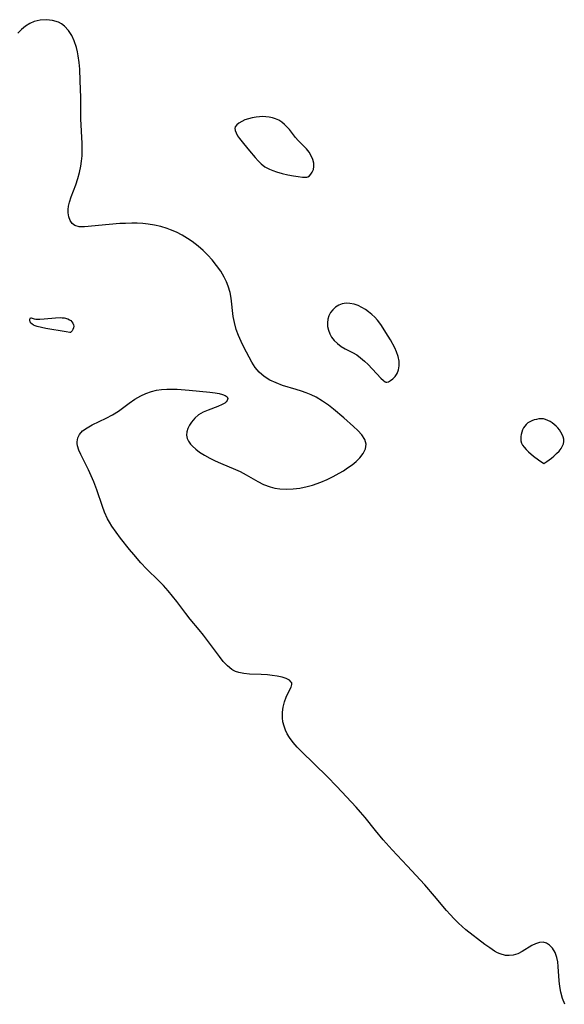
# Model space of a CAD drawing. Header units: metres. Extents: x 1073367 to 1082519, y 1569854 to 1574957.
# Tile 457 of 656: x 1077666 to 1077804, y 1572971 to 1573221. Entities that reach past the tile are written whole.
import ezdxf

# ---------------------------------------------------------------- set-up
doc = ezdxf.new("R2010")
doc.units = ezdxf.units.M
doc.layers.add('CGG_CurvaNivelLidar_v1', color=253, linetype='Continuous', lineweight=30)

msp = doc.modelspace()

# ---------------------------------------------------------------- linework, layer by layer
at = {"layer": 'CGG_CurvaNivelLidar_v1'}
for p, q in [((1077669.4321, 1573220.1064, 70), (1077668.3014, 1573219.5957, 70)), ((1077670.9565, 1573220.4775, 70), (1077669.4321, 1573220.1064, 70)), ((1077672.5289, 1573220.5646, 70), (1077670.9565, 1573220.4775, 70)), ((1077674.0801, 1573220.3809, 70), (1077672.5289, 1573220.5646, 70)), ((1077675.5488, 1573219.9137, 70), (1077674.0801, 1573220.3809, 70)), ((1077666.2257, 1573218.1, 70), (1077665.2976, 1573217.1746, 70)), ((1077667.2302, 1573218.9158, 70), (1077666.2257, 1573218.1, 70)), ((1077668.3014, 1573219.5957, 70), (1077667.2302, 1573218.9158, 70)), ((1077676.3737, 1573219.4778, 70), (1077675.5488, 1573219.9137, 70)), ((1077677.1282, 1573218.9238, 70), (1077676.3737, 1573219.4778, 70)), ((1077678.1163, 1573217.8668, 70), (1077677.1282, 1573218.9238, 70)), ((1077678.9336, 1573216.599, 70), (1077678.1163, 1573217.8668, 70)), ((1077679.598, 1573215.1729, 70), (1077678.9336, 1573216.599, 70)), ((1077680.1494, 1573213.4994, 70), (1077679.598, 1573215.1729, 70)), ((1077680.3929, 1573212.4503, 70), (1077680.1494, 1573213.4994, 70)), ((1077680.5846, 1573211.3706, 70), (1077680.3929, 1573212.4503, 70)), ((1077680.8012, 1573209.7152, 70), (1077680.5846, 1573211.3706, 70)), ((1077680.9536, 1573208.0241, 70), (1077680.8012, 1573209.7152, 70)), ((1077681.1084, 1573205.0816, 70), (1077680.9536, 1573208.0241, 70)), ((1077681.2187, 1573200.8819, 70), (1077681.1084, 1573205.0816, 70)), ((1077681.2098, 1573197.2448, 70), (1077681.2187, 1573200.8819, 70)), ((1077681.2458, 1573195.4622, 70), (1077681.2098, 1573197.2448, 70)), ((1077681.5698, 1573189.1936, 70), (1077681.2458, 1573195.4622, 70)), ((1077723.7155, 1573195.4627, 70), (1077722.8148, 1573195.1549, 70)), ((1077724.6723, 1573195.7125, 70), (1077723.7155, 1573195.4627, 70)), ((1077725.667, 1573195.8914, 70), (1077724.6723, 1573195.7125, 70)), ((1077726.4816, 1573195.9734, 70), (1077725.667, 1573195.8914, 70)), ((1077727.3022, 1573195.9997, 70), (1077726.4816, 1573195.9734, 70)), ((1077728.1203, 1573195.9692, 70), (1077727.3022, 1573195.9997, 70)), ((1077728.9524, 1573195.874, 70), (1077728.1203, 1573195.9692, 70)), ((1077729.7635, 1573195.7069, 70), (1077728.9524, 1573195.874, 70)), ((1077730.5431, 1573195.4568, 70), (1077729.7635, 1573195.7069, 70)), ((1077731.3666, 1573195.0681, 70), (1077730.5431, 1573195.4568, 70)), ((1077720.2962, 1573193.2356, 70), (1077720.2697, 1573193.0955, 70)), ((1077720.2697, 1573193.0955, 70), (1077720.3135, 1573192.5033, 70)), ((1077720.3623, 1573193.4266, 70), (1077720.2962, 1573193.2356, 70)), ((1077720.7222, 1573193.9365, 70), (1077720.3623, 1573193.4266, 70)), ((1077721.2831, 1573194.3912, 70), (1077720.7222, 1573193.9365, 70)), ((1077721.9939, 1573194.7968, 70), (1077721.2831, 1573194.3912, 70)), ((1077722.8148, 1573195.1549, 70), (1077721.9939, 1573194.7968, 70)), ((1077732.1368, 1573194.5794, 70), (1077731.3666, 1573195.0681, 70)), ((1077732.8515, 1573194.0078, 70), (1077732.1368, 1573194.5794, 70)), ((1077733.5057, 1573193.3658, 70), (1077732.8515, 1573194.0078, 70)), ((1077734.0571, 1573192.7176, 70), (1077733.5057, 1573193.3658, 70)), ((1077735.6286, 1573190.6775, 70), (1077734.0571, 1573192.7176, 70)), ((1077720.3135, 1573192.5033, 70), (1077720.5511, 1573191.8617, 70)), ((1077720.5511, 1573191.8617, 70), (1077720.9339, 1573191.1815, 70)), ((1077720.9339, 1573191.1815, 70), (1077721.4229, 1573190.4704, 70)), ((1077721.4229, 1573190.4704, 70), (1077722.4153, 1573189.2005, 70)), ((1077736.2761, 1573189.9631, 70), (1077735.6286, 1573190.6775, 70)), ((1077681.6093, 1573187.4068, 70), (1077681.5698, 1573189.1936, 70)), ((1077722.4153, 1573189.2005, 70), (1077723.9519, 1573187.3315, 70)), ((1077737.6777, 1573188.5999, 70), (1077736.2761, 1573189.9631, 70)), ((1077738.388, 1573187.8381, 70), (1077737.6777, 1573188.5999, 70)), ((1077739.0488, 1573186.9885, 70), (1077738.388, 1573187.8381, 70)), ((1077681.4407, 1573184.7393, 70), (1077681.5616, 1573186.0728, 70)), ((1077681.5616, 1573186.0728, 70), (1077681.6093, 1573187.4068, 70)), ((1077723.9519, 1573187.3315, 70), (1077725.4157, 1573185.616, 70)), ((1077725.4157, 1573185.616, 70), (1077726.1725, 1573184.7926, 70)), ((1077739.6074, 1573186.0753, 70), (1077739.0488, 1573186.9885, 70)), ((1077740.016, 1573185.1231, 70), (1077739.6074, 1573186.0753, 70)), ((1077680.9244, 1573181.8678, 70), (1077681.2471, 1573183.4135, 70)), ((1077681.2471, 1573183.4135, 70), (1077681.4407, 1573184.7393, 70)), ((1077726.1725, 1573184.7926, 70), (1077726.9536, 1573184.0183, 70)), ((1077726.9536, 1573184.0183, 70), (1077727.8452, 1573183.3149, 70)), ((1077727.8452, 1573183.3149, 70), (1077729.0023, 1573182.6764, 70)), ((1077740.2257, 1573184.2389, 70), (1077740.016, 1573185.1231, 70)), ((1077740.1324, 1573182.5969, 70), (1077740.2647, 1573183.3841, 70)), ((1077740.2647, 1573183.3841, 70), (1077740.2257, 1573184.2389, 70)), ((1077679.9549, 1573178.7395, 70), (1077680.5068, 1573180.355, 70)), ((1077680.5068, 1573180.355, 70), (1077680.9244, 1573181.8678, 70)), ((1077729.0023, 1573182.6764, 70), (1077729.8566, 1573182.3202, 70)), ((1077729.8566, 1573182.3202, 70), (1077730.7657, 1573182.0054, 70)), ((1077730.7657, 1573182.0054, 70), (1077732.2234, 1573181.5892, 70)), ((1077732.2234, 1573181.5892, 70), (1077733.6855, 1573181.2521, 70)), ((1077733.6855, 1573181.2521, 70), (1077735.0781, 1573180.9927, 70)), ((1077735.0781, 1573180.9927, 70), (1077736.328, 1573180.8096, 70)), ((1077736.328, 1573180.8096, 70), (1077737.3616, 1573180.7001, 70)), ((1077737.3616, 1573180.7001, 70), (1077738.5, 1573180.6594, 70)), ((1077738.5, 1573180.6594, 70), (1077738.7514, 1573180.7146, 70)), ((1077738.7514, 1573180.7146, 70), (1077739.1377, 1573180.9951, 70)), ((1077739.1377, 1573180.9951, 70), (1077739.5134, 1573181.4015, 70)), ((1077739.5134, 1573181.4015, 70), (1077739.8651, 1573181.9421, 70)), ((1077739.8651, 1573181.9421, 70), (1077740.1324, 1573182.5969, 70)), ((1077678.8002, 1573175.6623, 70), (1077679.9549, 1573178.7395, 70)), ((1077678.3804, 1573174.3463, 70), (1077678.8002, 1573175.6623, 70)), ((1077678.042, 1573172.4579, 70), (1077678.1496, 1573173.3184, 70)), ((1077678.1496, 1573173.3184, 70), (1077678.3804, 1573174.3463, 70)), ((1077678.0303, 1573171.6348, 70), (1077678.042, 1573172.4579, 70)), ((1077678.1868, 1573170.5771, 70), (1077678.0303, 1573171.6348, 70)), ((1077678.5319, 1573169.6518, 70), (1077678.1868, 1573170.5771, 70)), ((1077679.0538, 1573168.9025, 70), (1077678.5319, 1573169.6518, 70)), ((1077679.7505, 1573168.3815, 70), (1077679.0538, 1573168.9025, 70)), ((1077680.8414, 1573168.098, 70), (1077679.7505, 1573168.3815, 70)), ((1077682.1498, 1573168.0932, 70), (1077680.8414, 1573168.098, 70)), ((1077688.4165, 1573168.7011, 70), (1077682.1498, 1573168.0932, 70)), ((1077691.1482, 1573168.8989, 70), (1077688.4165, 1573168.7011, 70)), ((1077692.5395, 1573168.9613, 70), (1077691.1482, 1573168.8989, 70)), ((1077694.1359, 1573168.9911, 70), (1077692.5395, 1573168.9613, 70)), ((1077695.5226, 1573168.9733, 70), (1077694.1359, 1573168.9911, 70)), ((1077696.9056, 1573168.9043, 70), (1077695.5226, 1573168.9733, 70)), ((1077698.2801, 1573168.7716, 70), (1077696.9056, 1573168.9043, 70)), ((1077699.9141, 1573168.512, 70), (1077698.2801, 1573168.7716, 70)), ((1077701.5212, 1573168.1427, 70), (1077699.9141, 1573168.512, 70)), ((1077703.0931, 1573167.6614, 70), (1077701.5212, 1573168.1427, 70)), ((1077703.9612, 1573167.3388, 70), (1077703.0931, 1573167.6614, 70)), ((1077705.4349, 1573166.7015, 70), (1077703.9612, 1573167.3388, 70)), ((1077706.8662, 1573165.9743, 70), (1077705.4349, 1573166.7015, 70)), ((1077708.2493, 1573165.1613, 70), (1077706.8662, 1573165.9743, 70)), ((1077709.4311, 1573164.3676, 70), (1077708.2493, 1573165.1613, 70)), ((1077710.9326, 1573163.2094, 70), (1077709.4311, 1573164.3676, 70)), ((1077712.1853, 1573162.0985, 70), (1077710.9326, 1573163.2094, 70)), ((1077713.3702, 1573160.9214, 70), (1077712.1853, 1573162.0985, 70)), ((1077714.488, 1573159.691, 70), (1077713.3702, 1573160.9214, 70)), ((1077715.6258, 1573158.2962, 70), (1077714.488, 1573159.691, 70)), ((1077716.6615, 1573156.8502, 70), (1077715.6258, 1573158.2962, 70)), ((1077717.5697, 1573155.3503, 70), (1077716.6615, 1573156.8502, 70)), ((1077718.1676, 1573154.1402, 70), (1077717.5697, 1573155.3503, 70)), ((1077718.5937, 1573153.058, 70), (1077718.1676, 1573154.1402, 70)), ((1077719.0289, 1573151.487, 70), (1077718.5937, 1573153.058, 70)), ((1077719.298, 1573149.9729, 70), (1077719.0289, 1573151.487, 70)), ((1077719.8517, 1573145.3472, 70), (1077719.298, 1573149.9729, 70)), ((1077746.557, 1573148.2003, 70), (1077745.7405, 1573147.7134, 70)), ((1077747.4526, 1573148.5381, 70), (1077746.557, 1573148.2003, 70)), ((1077748.4023, 1573148.7055, 70), (1077747.4526, 1573148.5381, 70)), ((1077749.409, 1573148.6808, 70), (1077748.4023, 1573148.7055, 70)), ((1077750.4299, 1573148.4848, 70), (1077749.409, 1573148.6808, 70)), ((1077751.4458, 1573148.1468, 70), (1077750.4299, 1573148.4848, 70)), ((1077752.4377, 1573147.6842, 70), (1077751.4458, 1573148.1468, 70)), ((1077720.1326, 1573143.8225, 70), (1077719.8517, 1573145.3472, 70)), ((1077744.0914, 1573145.5606, 70), (1077743.8203, 1573144.6892, 70)), ((1077744.4976, 1573146.3695, 70), (1077744.0914, 1573145.5606, 70)), ((1077745.0353, 1573147.0869, 70), (1077744.4976, 1573146.3695, 70)), ((1077745.7405, 1573147.7134, 70), (1077745.0353, 1573147.0869, 70)), ((1077753.3057, 1573147.1646, 70), (1077752.4377, 1573147.6842, 70)), ((1077754.1357, 1573146.5695, 70), (1077753.3057, 1573147.1646, 70)), ((1077754.9241, 1573145.9158, 70), (1077754.1357, 1573146.5695, 70)), ((1077755.6647, 1573145.2153, 70), (1077754.9241, 1573145.9158, 70)), ((1077668.3562, 1573144.6518, 70), (1077668.4164, 1573144.8797, 70)), ((1077668.3594, 1573144.3612, 70), (1077668.3562, 1573144.6518, 70)), ((1077668.4383, 1573144.0416, 70), (1077668.3594, 1573144.3612, 70)), ((1077668.4164, 1573144.8797, 70), (1077668.5343, 1573145.0074, 70)), ((1077668.6587, 1573143.6638, 70), (1077668.4383, 1573144.0416, 70)), ((1077668.5343, 1573145.0074, 70), (1077668.6919, 1573145.0136, 70)), ((1077668.8321, 1573143.4859, 70), (1077668.6587, 1573143.6638, 70)), ((1077668.6919, 1573145.0136, 70), (1077669.4559, 1573144.7448, 70)), ((1077669.2316, 1573143.2107, 70), (1077668.8321, 1573143.4859, 70)), ((1077669.6698, 1573143.0036, 70), (1077669.2316, 1573143.2107, 70)), ((1077669.4559, 1573144.7448, 70), (1077669.8629, 1573144.6787, 70)), ((1077670.1598, 1573142.8277, 70), (1077669.6698, 1573143.0036, 70)), ((1077669.8629, 1573144.6787, 70), (1077670.8331, 1573144.6611, 70)), ((1077671.2412, 1573142.5412, 70), (1077670.1598, 1573142.8277, 70)), ((1077670.8331, 1573144.6611, 70), (1077671.9241, 1573144.7399, 70)), ((1077671.9241, 1573144.7399, 70), (1077674.8277, 1573145.0487, 70)), ((1077674.8277, 1573145.0487, 70), (1077675.9877, 1573145.0943, 70)), ((1077675.9877, 1573145.0943, 70), (1077676.5555, 1573145.0641, 70)), ((1077676.5555, 1573145.0641, 70), (1077677.0258, 1573144.9984, 70)), ((1077677.0258, 1573144.9984, 70), (1077677.9262, 1573144.7616, 70)), ((1077677.9262, 1573144.7616, 70), (1077678.3482, 1573144.5599, 70)), ((1077678.3482, 1573144.5599, 70), (1077678.6977, 1573144.3178, 70)), ((1077678.6977, 1573144.3178, 70), (1077678.9968, 1573144.028, 70)), ((1077678.9968, 1573144.028, 70), (1077679.2441, 1573143.6743, 70)), ((1077679.2441, 1573143.6743, 70), (1077679.3989, 1573143.2899, 70)), ((1077679.4481, 1573142.8895, 70), (1077679.3872, 1573142.48, 70)), ((1077679.3989, 1573143.2899, 70), (1077679.4481, 1573142.8895, 70)), ((1077720.6254, 1573142.0641, 70), (1077720.1326, 1573143.8225, 70)), ((1077743.8203, 1573144.6892, 70), (1077743.6977, 1573143.7798, 70)), ((1077743.6977, 1573143.7798, 70), (1077743.7393, 1573142.8421, 70)), ((1077743.7393, 1573142.8421, 70), (1077743.9339, 1573141.9099, 70)), ((1077756.3485, 1573144.4763, 70), (1077755.6647, 1573145.2153, 70)), ((1077756.963, 1573143.7035, 70), (1077756.3485, 1573144.4763, 70)), ((1077757.3587, 1573143.1297, 70), (1077756.963, 1573143.7035, 70)), ((1077758.5254, 1573141.3555, 70), (1077757.3587, 1573143.1297, 70)), ((1077672.4023, 1573142.3085, 70), (1077671.2412, 1573142.5412, 70)), ((1077677.5346, 1573141.4632, 70), (1077672.4023, 1573142.3085, 70)), ((1077678.5, 1573141.2759, 70), (1077677.5346, 1573141.4632, 70)), ((1077678.6164, 1573141.3192, 70), (1077678.5, 1573141.2759, 70)), ((1077678.813, 1573141.4894, 70), (1077678.6164, 1573141.3192, 70)), ((1077679.0426, 1573141.7646, 70), (1077678.813, 1573141.4894, 70)), ((1077679.2408, 1573142.0967, 70), (1077679.0426, 1573141.7646, 70)), ((1077679.3872, 1573142.48, 70), (1077679.2408, 1573142.0967, 70)), ((1077721.1853, 1573140.537, 70), (1077720.6254, 1573142.0641, 70)), ((1077721.8266, 1573139.0374, 70), (1077721.1853, 1573140.537, 70)), ((1077743.9339, 1573141.9099, 70), (1077744.2677, 1573141.0055, 70)), ((1077744.2677, 1573141.0055, 70), (1077744.7377, 1573140.1529, 70)), ((1077759.1026, 1573140.4204, 70), (1077758.5254, 1573141.3555, 70)), ((1077759.6625, 1573139.4528, 70), (1077759.1026, 1573140.4204, 70)), ((1077722.5219, 1573137.565, 70), (1077721.8266, 1573139.0374, 70)), ((1077744.7377, 1573140.1529, 70), (1077745.431, 1573139.2752, 70)), ((1077745.431, 1573139.2752, 70), (1077746.2589, 1573138.4892, 70)), ((1077746.2589, 1573138.4892, 70), (1077747.1842, 1573137.7912, 70)), ((1077747.1842, 1573137.7912, 70), (1077748.1778, 1573137.1839, 70)), ((1077760.7346, 1573137.4708, 70), (1077759.6625, 1573139.4528, 70)), ((1077723.835, 1573135.0346, 70), (1077722.5219, 1573137.565, 70)), ((1077748.1778, 1573137.1839, 70), (1077750.059, 1573136.2353, 70)), ((1077750.059, 1573136.2353, 70), (1077751.102, 1573135.6159, 70)), ((1077751.102, 1573135.6159, 70), (1077752.0798, 1573134.9003, 70)), ((1077761.218, 1573136.4111, 70), (1077760.7346, 1573137.4708, 70)), ((1077761.6146, 1573135.2474, 70), (1077761.218, 1573136.4111, 70)), ((1077724.5239, 1573133.8331, 70), (1077723.835, 1573135.0346, 70)), ((1077725.4099, 1573132.4578, 70), (1077724.5239, 1573133.8331, 70)), ((1077752.0798, 1573134.9003, 70), (1077753.0464, 1573134.0749, 70)), ((1077753.0464, 1573134.0749, 70), (1077753.9813, 1573133.1827, 70)), ((1077753.9813, 1573133.1827, 70), (1077757.2423, 1573129.7235, 70)), ((1077761.8542, 1573134.0468, 70), (1077761.6146, 1573135.2474, 70)), ((1077761.6881, 1573131.8617, 70), (1077761.8753, 1573132.8525, 70)), ((1077761.8753, 1573132.8525, 70), (1077761.8542, 1573134.0468, 70)), ((1077726.4239, 1573131.2321, 70), (1077725.4099, 1573132.4578, 70)), ((1077727.6875, 1573130.1659, 70), (1077726.4239, 1573131.2321, 70)), ((1077760.852, 1573130.1715, 70), (1077761.3344, 1573130.9541, 70)), ((1077761.3344, 1573130.9541, 70), (1077761.6881, 1573131.8617, 70)), ((1077729.1305, 1573129.2722, 70), (1077727.6875, 1573130.1659, 70)), ((1077730.6744, 1573128.5212, 70), (1077729.1305, 1573129.2722, 70)), ((1077732.3093, 1573127.8933, 70), (1077730.6744, 1573128.5212, 70)), ((1077735.8217, 1573126.8512, 70), (1077732.3093, 1573127.8933, 70)), ((1077757.2423, 1573129.7235, 70), (1077757.8715, 1573129.1634, 70)), ((1077757.8715, 1573129.1634, 70), (1077758.3132, 1573128.8372, 70)), ((1077758.3132, 1573128.8372, 70), (1077758.5, 1573128.7686, 70)), ((1077758.5, 1573128.7686, 70), (1077758.7239, 1573128.733, 70)), ((1077758.7239, 1573128.733, 70), (1077759.1448, 1573128.8481, 70)), ((1077759.1448, 1573128.8481, 70), (1077759.6909, 1573129.1162, 70)), ((1077759.6909, 1573129.1162, 70), (1077760.2822, 1573129.5499, 70)), ((1077760.2822, 1573129.5499, 70), (1077760.852, 1573130.1715, 70)), ((1077696.4306, 1573125.2633, 70), (1077697.7422, 1573125.8792, 70)), ((1077697.7422, 1573125.8792, 70), (1077699.1038, 1573126.3652, 70)), ((1077699.1038, 1573126.3652, 70), (1077700.3912, 1573126.6784, 70)), ((1077700.3912, 1573126.6784, 70), (1077701.7092, 1573126.8761, 70)), ((1077701.7092, 1573126.8761, 70), (1077703.047, 1573126.9717, 70)), ((1077703.047, 1573126.9717, 70), (1077704.3258, 1573126.9803, 70)), ((1077704.3258, 1573126.9803, 70), (1077705.6094, 1573126.9342, 70)), ((1077705.6094, 1573126.9342, 70), (1077708.6746, 1573126.702, 70)), ((1077708.6746, 1573126.702, 70), (1077713.8919, 1573126.1695, 70)), ((1077713.8919, 1573126.1695, 70), (1077715.2962, 1573125.9949, 70)), ((1077715.2962, 1573125.9949, 70), (1077716.2641, 1573125.8203, 70)), ((1077716.2641, 1573125.8203, 70), (1077717.0996, 1573125.6115, 70)), ((1077717.0996, 1573125.6115, 70), (1077717.8124, 1573125.3457, 70)), ((1077717.8124, 1573125.3457, 70), (1077718.2777, 1573125.0049, 70)), ((1077737.0897, 1573126.4522, 70), (1077735.8217, 1573126.8512, 70)), ((1077738.3499, 1573126.0078, 70), (1077737.0897, 1573126.4522, 70)), ((1077739.6167, 1573125.4906, 70), (1077738.3499, 1573126.0078, 70)), ((1077740.8502, 1573124.8961, 70), (1077739.6167, 1573125.4906, 70)), ((1077690.7527, 1573121.4228, 70), (1077693.4894, 1573123.4199, 70)), ((1077693.4894, 1573123.4199, 70), (1077694.928, 1573124.3926, 70)), ((1077694.928, 1573124.3926, 70), (1077696.4306, 1573125.2633, 70)), ((1077717.0665, 1573123.0677, 70), (1077715.942, 1573122.5638, 70)), ((1077717.7064, 1573123.4498, 70), (1077717.0665, 1573123.0677, 70)), ((1077718.0821, 1573123.7714, 70), (1077717.7064, 1573123.4498, 70)), ((1077718.3325, 1573124.1093, 70), (1077718.0821, 1573123.7714, 70)), ((1077718.2777, 1573125.0049, 70), (1077718.4452, 1573124.5814, 70)), ((1077718.4452, 1573124.5814, 70), (1077718.3325, 1573124.1093, 70)), ((1077742.4662, 1573123.9463, 70), (1077740.8502, 1573124.8961, 70)), ((1077744.0065, 1573122.8685, 70), (1077742.4662, 1573123.9463, 70)), ((1077745.2288, 1573121.9085, 70), (1077744.0065, 1573122.8685, 70)), ((1077687.6876, 1573119.6082, 70), (1077689.241, 1573120.4599, 70)), ((1077689.241, 1573120.4599, 70), (1077690.7527, 1573121.4228, 70)), ((1077711.0498, 1573120.4346, 70), (1077710.0852, 1573119.5946, 70)), ((1077712.2094, 1573121.1182, 70), (1077711.0498, 1573120.4346, 70)), ((1077713.4639, 1573121.6581, 70), (1077712.2094, 1573121.1182, 70)), ((1077715.942, 1573122.5638, 70), (1077713.4639, 1573121.6581, 70)), ((1077747.8241, 1573119.7027, 70), (1077745.2288, 1573121.9085, 70)), ((1077682.8063, 1573117.1835, 70), (1077684.1066, 1573117.9088, 70)), ((1077684.1066, 1573117.9088, 70), (1077687.6876, 1573119.6082, 70)), ((1077709.278, 1573118.6205, 70), (1077708.7615, 1573117.8066, 70)), ((1077710.0852, 1573119.5946, 70), (1077709.278, 1573118.6205, 70)), ((1077750.3387, 1573117.5053, 70), (1077747.8241, 1573119.7027, 70)), ((1077794.0415, 1573118.0461, 70), (1077793.6747, 1573117.6184, 70)), ((1077794.4791, 1573118.4082, 70), (1077794.0415, 1573118.0461, 70)), ((1077794.9718, 1573118.7097, 70), (1077794.4791, 1573118.4082, 70)), ((1077795.5036, 1573118.9594, 70), (1077794.9718, 1573118.7097, 70)), ((1077796.0619, 1573119.1612, 70), (1077795.5036, 1573118.9594, 70)), ((1077796.6366, 1573119.3143, 70), (1077796.0619, 1573119.1612, 70)), ((1077797.2193, 1573119.4135, 70), (1077796.6366, 1573119.3143, 70)), ((1077797.8025, 1573119.4487, 70), (1077797.2193, 1573119.4135, 70)), ((1077798.379, 1573119.4043, 70), (1077797.8025, 1573119.4487, 70)), ((1077798.9578, 1573119.2622, 70), (1077798.379, 1573119.4043, 70)), ((1077799.5219, 1573119.0383, 70), (1077798.9578, 1573119.2622, 70)), ((1077800.0706, 1573118.7512, 70), (1077799.5219, 1573119.0383, 70)), ((1077800.6015, 1573118.414, 70), (1077800.0706, 1573118.7512, 70)), ((1077801.1105, 1573118.0349, 70), (1077800.6015, 1573118.414, 70)), ((1077801.591, 1573117.6184, 70), (1077801.1105, 1573118.0349, 70)), ((1077680.4712, 1573114.6041, 70), (1077680.8752, 1573115.4817, 70)), ((1077680.8752, 1573115.4817, 70), (1077681.7009, 1573116.3945, 70)), ((1077681.7009, 1573116.3945, 70), (1077682.8063, 1573117.1835, 70)), ((1077708.1139, 1573116.1133, 70), (1077708.0412, 1573115.2884, 70)), ((1077708.3641, 1573116.9656, 70), (1077708.1139, 1573116.1133, 70)), ((1077708.7615, 1573117.8066, 70), (1077708.3641, 1573116.9656, 70)), ((1077751.3953, 1573116.5149, 70), (1077750.3387, 1573117.5053, 70)), ((1077752.4206, 1573115.3756, 70), (1077751.3953, 1573116.5149, 70)), ((1077753.1596, 1573114.2205, 70), (1077752.4206, 1573115.3756, 70)), ((1077792.7684, 1573115.5116, 70), (1077792.6757, 1573114.9465, 70)), ((1077792.9181, 1573116.0716, 70), (1077792.7684, 1573115.5116, 70)), ((1077793.1189, 1573116.6169, 70), (1077792.9181, 1573116.0716, 70)), ((1077793.3699, 1573117.1368, 70), (1077793.1189, 1573116.6169, 70)), ((1077793.6747, 1573117.6184, 70), (1077793.3699, 1573117.1368, 70)), ((1077802.0338, 1573117.1647, 70), (1077801.591, 1573117.6184, 70)), ((1077802.4567, 1573116.6358, 70), (1077802.0338, 1573117.1647, 70)), ((1077802.8241, 1573116.0748, 70), (1077802.4567, 1573116.6358, 70)), ((1077803.1336, 1573115.4932, 70), (1077802.8241, 1573116.0748, 70)), ((1077803.3755, 1573114.9001, 70), (1077803.1336, 1573115.4932, 70)), ((1077680.3175, 1573113.6332, 70), (1077680.4712, 1573114.6041, 70)), ((1077680.3297, 1573113.172, 70), (1077680.3175, 1573113.6332, 70)), ((1077680.4099, 1573112.6059, 70), (1077680.3297, 1573113.172, 70)), ((1077708.0412, 1573115.2884, 70), (1077708.1623, 1573114.49, 70)), ((1077708.1623, 1573114.49, 70), (1077708.4863, 1573113.7481, 70)), ((1077708.4863, 1573113.7481, 70), (1077708.9862, 1573113.0465, 70)), ((1077708.9862, 1573113.0465, 70), (1077709.4876, 1573112.5107, 70)), ((1077753.4963, 1573113.0426, 70), (1077753.1596, 1573114.2205, 70)), ((1077753.343, 1573111.8688, 70), (1077753.4963, 1573113.0426, 70)), ((1077792.6757, 1573114.9465, 70), (1077792.6519, 1573114.3853, 70)), ((1077792.6519, 1573114.3853, 70), (1077792.7152, 1573113.8373, 70)), ((1077792.7152, 1573113.8373, 70), (1077792.8835, 1573113.3063, 70)), ((1077792.8835, 1573113.3063, 70), (1077793.141, 1573112.7951, 70)), ((1077803.2564, 1573112.5738, 70), (1077803.4823, 1573113.1476, 70)), ((1077803.5318, 1573114.3035, 70), (1077803.3755, 1573114.9001, 70)), ((1077803.4823, 1573113.1476, 70), (1077803.5743, 1573113.7105, 70)), ((1077803.5743, 1573113.7105, 70), (1077803.5318, 1573114.3035, 70)), ((1077680.7345, 1573111.5086, 70), (1077680.4099, 1573112.6059, 70)), ((1077681.2263, 1573110.3774, 70), (1077680.7345, 1573111.5086, 70)), ((1077683.169, 1573106.5213, 70), (1077681.2263, 1573110.3774, 70)), ((1077709.4876, 1573112.5107, 70), (1077710.3473, 1573111.7522, 70)), ((1077710.3473, 1573111.7522, 70), (1077711.3291, 1573111.0166, 70)), ((1077711.3291, 1573111.0166, 70), (1077712.5779, 1573110.2016, 70)), ((1077751.8947, 1573109.5566, 70), (1077752.7809, 1573110.6963, 70)), ((1077752.7809, 1573110.6963, 70), (1077753.343, 1573111.8688, 70)), ((1077793.141, 1573112.7951, 70), (1077793.5101, 1573112.2652, 70)), ((1077793.5101, 1573112.2652, 70), (1077794.0032, 1573111.6974, 70)), ((1077794.0032, 1573111.6974, 70), (1077794.5874, 1573111.1134, 70)), ((1077794.5874, 1573111.1134, 70), (1077795.8993, 1573109.9821, 70)), ((1077801.0741, 1573110.0243, 70), (1077801.7371, 1573110.6414, 70)), ((1077801.7371, 1573110.6414, 70), (1077802.3472, 1573111.292, 70)), ((1077802.3472, 1573111.292, 70), (1077802.8665, 1573111.9463, 70)), ((1077802.8665, 1573111.9463, 70), (1077803.2564, 1573112.5738, 70)), ((1077712.5779, 1573110.2016, 70), (1077713.9285, 1573109.4381, 70)), ((1077713.9285, 1573109.4381, 70), (1077715.2527, 1573108.7898, 70)), ((1077715.2527, 1573108.7898, 70), (1077716.6246, 1573108.1849, 70)), ((1077716.6246, 1573108.1849, 70), (1077720.4278, 1573106.6064, 70)), ((1077749.9302, 1573107.8206, 70), (1077750.9787, 1573108.6714, 70)), ((1077750.9787, 1573108.6714, 70), (1077751.8947, 1573109.5566, 70)), ((1077795.8993, 1573109.9821, 70), (1077797.1828, 1573109.0287, 70)), ((1077797.1828, 1573109.0287, 70), (1077798.5, 1573108.1387, 70)), ((1077798.5, 1573108.1387, 70), (1077799.2876, 1573108.657, 70)), ((1077799.2876, 1573108.657, 70), (1077800.4368, 1573109.4969, 70)), ((1077800.4368, 1573109.4969, 70), (1077801.0741, 1573110.0243, 70)), ((1077683.8589, 1573105.0032, 70), (1077683.169, 1573106.5213, 70)), ((1077720.4278, 1573106.6064, 70), (1077721.604, 1573106.0623, 70)), ((1077721.604, 1573106.0623, 70), (1077723.1254, 1573105.2587, 70)), ((1077745.1564, 1573104.8395, 70), (1077746.6609, 1573105.6504, 70)), ((1077746.6609, 1573105.6504, 70), (1077747.7462, 1573106.3091, 70)), ((1077747.7462, 1573106.3091, 70), (1077748.7842, 1573106.9958, 70)), ((1077748.7842, 1573106.9958, 70), (1077749.9302, 1573107.8206, 70)), ((1077684.5211, 1573103.4401, 70), (1077683.8589, 1573105.0032, 70)), ((1077685.3032, 1573101.4203, 70), (1077684.5211, 1573103.4401, 70)), ((1077723.1254, 1573105.2587, 70), (1077726.0718, 1573103.5732, 70)), ((1077726.0718, 1573103.5732, 70), (1077727.5299, 1573102.8294, 70)), ((1077739.9024, 1573102.6623, 70), (1077741.9968, 1573103.4206, 70)), ((1077741.9968, 1573103.4206, 70), (1077743.5951, 1573104.0969, 70)), ((1077743.5951, 1573104.0969, 70), (1077745.1564, 1573104.8395, 70)), ((1077686.7342, 1573097.1964, 70), (1077685.3032, 1573101.4203, 70)), ((1077727.5299, 1573102.8294, 70), (1077729.1831, 1573102.2083, 70)), ((1077729.1831, 1573102.2083, 70), (1077730.3842, 1573101.9142, 70)), ((1077730.3842, 1573101.9142, 70), (1077731.6179, 1573101.7298, 70)), ((1077731.6179, 1573101.7298, 70), (1077733.2966, 1573101.6403, 70)), ((1077733.2966, 1573101.6403, 70), (1077735.0002, 1573101.7055, 70)), ((1077735.0002, 1573101.7055, 70), (1077736.7124, 1573101.9071, 70)), ((1077736.7124, 1573101.9071, 70), (1077738.5511, 1573102.2755, 70)), ((1077738.5511, 1573102.2755, 70), (1077739.9024, 1573102.6623, 70)), ((1077687.2571, 1573095.8116, 70), (1077686.7342, 1573097.1964, 70)), ((1077688.0184, 1573094.1311, 70), (1077687.2571, 1573095.8116, 70)), ((1077688.4968, 1573093.2426, 70), (1077688.0184, 1573094.1311, 70)), ((1077689.0803, 1573092.287, 70), (1077688.4968, 1573093.2426, 70)), ((1077690.1624, 1573090.7185, 70), (1077689.0803, 1573092.287, 70)), ((1077691.3242, 1573089.1859, 70), (1077690.1624, 1573090.7185, 70)), ((1077693.5829, 1573086.3528, 70), (1077691.3242, 1573089.1859, 70)), ((1077694.6515, 1573085.0451, 70), (1077693.5829, 1573086.3528, 70)), ((1077696.4307, 1573082.9779, 70), (1077694.6515, 1573085.0451, 70)), ((1077697.8603, 1573081.4721, 70), (1077696.4307, 1573082.9779, 70)), ((1077701.0138, 1573078.3987, 70), (1077697.8603, 1573081.4721, 70)), ((1077702.1872, 1573077.1951, 70), (1077701.0138, 1573078.3987, 70)), ((1077703.349, 1573075.8976, 70), (1077702.1872, 1573077.1951, 70)), ((1077704.4579, 1573074.5558, 70), (1077703.349, 1573075.8976, 70)), ((1077705.5208, 1573073.1814, 70), (1077704.4579, 1573074.5558, 70)), ((1077707.8367, 1573070.084, 70), (1077705.5208, 1573073.1814, 70)), ((1077708.9616, 1573068.6765, 70), (1077707.8367, 1573070.084, 70)), ((1077711.1994, 1573066.0267, 70), (1077708.9616, 1573068.6765, 70)), ((1077712.2899, 1573064.6581, 70), (1077711.1994, 1573066.0267, 70)), ((1077714.3663, 1573061.9358, 70), (1077712.2899, 1573064.6581, 70)), ((1077716.3461, 1573059.2699, 70), (1077714.3663, 1573061.9358, 70)), ((1077717.3317, 1573058.0052, 70), (1077716.3461, 1573059.2699, 70)), ((1077718.358, 1573056.8784, 70), (1077717.3317, 1573058.0052, 70)), ((1077719.4736, 1573055.9592, 70), (1077718.358, 1573056.8784, 70)), ((1077719.7815, 1573055.766, 70), (1077719.4736, 1573055.9592, 70)), ((1077720.4566, 1573055.4302, 70), (1077719.7815, 1573055.766, 70)), ((1077721.2269, 1573055.1693, 70), (1077720.4566, 1573055.4302, 70)), ((1077722.5599, 1573054.9078, 70), (1077721.2269, 1573055.1693, 70)), ((1077723.9728, 1573054.7791, 70), (1077722.5599, 1573054.9078, 70)), ((1077726.9147, 1573054.6676, 70), (1077723.9728, 1573054.7791, 70)), ((1077728.5024, 1573054.5657, 70), (1077726.9147, 1573054.6676, 70)), ((1077729.674, 1573054.4441, 70), (1077728.5024, 1573054.5657, 70)), ((1077731.0039, 1573054.2496, 70), (1077729.674, 1573054.4441, 70)), ((1077732.2136, 1573053.9971, 70), (1077731.0039, 1573054.2496, 70)), ((1077733.2522, 1573053.6765, 70), (1077732.2136, 1573053.9971, 70)), ((1077734.0578, 1573053.2732, 70), (1077733.2522, 1573053.6765, 70)), ((1077734.5551, 1573052.7677, 70), (1077734.0578, 1573053.2732, 70)), ((1077733.6602, 1573049.8627, 70), (1077734.4747, 1573051.452, 70)), ((1077734.4747, 1573051.452, 70), (1077734.6673, 1573052.1154, 70)), ((1077734.6479, 1573052.5325, 70), (1077734.5551, 1573052.7677, 70)), ((1077734.6673, 1573052.1154, 70), (1077734.6479, 1573052.5325, 70)), ((1077732.7957, 1573047.7188, 70), (1077733.2125, 1573048.9158, 70)), ((1077733.2125, 1573048.9158, 70), (1077733.6602, 1573049.8627, 70)), ((1077732.3086, 1573045.0859, 70), (1077732.4885, 1573046.4173, 70)), ((1077732.4885, 1573046.4173, 70), (1077732.7957, 1573047.7188, 70)), ((1077732.2986, 1573043.7247, 70), (1077732.3086, 1573045.0859, 70)), ((1077732.443, 1573042.6534, 70), (1077732.2986, 1573043.7247, 70)), ((1077732.7132, 1573041.5883, 70), (1077732.443, 1573042.6534, 70)), ((1077733.0942, 1573040.5386, 70), (1077732.7132, 1573041.5883, 70)), ((1077733.5281, 1573039.6092, 70), (1077733.0942, 1573040.5386, 70)), ((1077734.0505, 1573038.7122, 70), (1077733.5281, 1573039.6092, 70)), ((1077734.9878, 1573037.4567, 70), (1077734.0505, 1573038.7122, 70)), ((1077736.0704, 1573036.2534, 70), (1077734.9878, 1573037.4567, 70)), ((1077737.1083, 1573035.1949, 70), (1077736.0704, 1573036.2534, 70)), ((1077743.5923, 1573028.8085, 70), (1077737.1083, 1573035.1949, 70)), ((1077746.0406, 1573026.2715, 70), (1077743.5923, 1573028.8085, 70)), ((1077750.9338, 1573021.075, 70), (1077746.0406, 1573026.2715, 70)), ((1077752.102, 1573019.7811, 70), (1077750.9338, 1573021.075, 70)), ((1077753.2316, 1573018.4621, 70), (1077752.102, 1573019.7811, 70)), ((1077755.8925, 1573015.114, 70), (1077753.2316, 1573018.4621, 70)), ((1077757.8494, 1573012.766, 70), (1077755.8925, 1573015.114, 70)), ((1077760.099, 1573010.2877, 70), (1077757.8494, 1573012.766, 70)), ((1077763.9151, 1573006.235, 70), (1077760.099, 1573010.2877, 70)), ((1077768.3341, 1573001.3765, 70), (1077763.9151, 1573006.235, 70)), ((1077770.8431, 1572998.4779, 70), (1077768.3341, 1573001.3765, 70)), ((1077773.8347, 1572994.8743, 70), (1077770.8431, 1572998.4779, 70)), ((1077774.7437, 1572993.8366, 70), (1077773.8347, 1572994.8743, 70)), ((1077775.7995, 1572992.7265, 70), (1077774.7437, 1572993.8366, 70)), ((1077776.8977, 1572991.6659, 70), (1077775.7995, 1572992.7265, 70)), ((1077778.7835, 1572990.0223, 70), (1077776.8977, 1572991.6659, 70)), ((1077783.5973, 1572986.2827, 70), (1077778.7835, 1572990.0223, 70)), ((1077784.7924, 1572985.3859, 70), (1077783.5973, 1572986.2827, 70)), ((1077795.4553, 1572985.9869, 70), (1077793.0582, 1572984.5021, 70)), ((1077796.4235, 1572986.4712, 70), (1077795.4553, 1572985.9869, 70)), ((1077797.3803, 1572986.7805, 70), (1077796.4235, 1572986.4712, 70)), ((1077798.3064, 1572986.8459, 70), (1077797.3803, 1572986.7805, 70)), ((1077799.179, 1572986.6123, 70), (1077798.3064, 1572986.8459, 70)), ((1077799.9772, 1572986.1095, 70), (1077799.179, 1572986.6123, 70)), ((1077800.675, 1572985.3786, 70), (1077799.9772, 1572986.1095, 70)), ((1077785.9889, 1572984.5976, 70), (1077784.7924, 1572985.3859, 70)), ((1077786.7293, 1572984.1955, 70), (1077785.9889, 1572984.5976, 70)), ((1077787.4793, 1572983.8683, 70), (1077786.7293, 1572984.1955, 70)), ((1077788.7794, 1572983.5168, 70), (1077787.4793, 1572983.8683, 70)), ((1077789.7602, 1572983.4486, 70), (1077788.7794, 1572983.5168, 70)), ((1077790.7247, 1572983.5537, 70), (1077789.7602, 1572983.4486, 70)), ((1077791.9203, 1572983.9311, 70), (1077790.7247, 1572983.5537, 70)), ((1077793.0582, 1572984.5021, 70), (1077791.9203, 1572983.9311, 70)), ((1077801.3326, 1572984.2754, 70), (1077800.675, 1572985.3786, 70)), ((1077801.8028, 1572982.9672, 70), (1077801.3326, 1572984.2754, 70)), ((1077802.0302, 1572981.8801, 70), (1077801.8028, 1572982.9672, 70)), ((1077802.1735, 1572980.7298, 70), (1077802.0302, 1572981.8801, 70)), ((1077802.3949, 1572977.0426, 70), (1077802.1735, 1572980.7298, 70)), ((1077802.5387, 1572975.5945, 70), (1077802.3949, 1572977.0426, 70)), ((1077802.7986, 1572974.1614, 70), (1077802.5387, 1572975.5945, 70)), ((1077803.2579, 1572972.626, 70), (1077802.7986, 1572974.1614, 70)), ((1077803.8564, 1572971.1136, 70), (1077803.2579, 1572972.626, 70))]:
    msp.add_line(p, q, dxfattribs=at)

doc.saveas('drawing.dxf')
